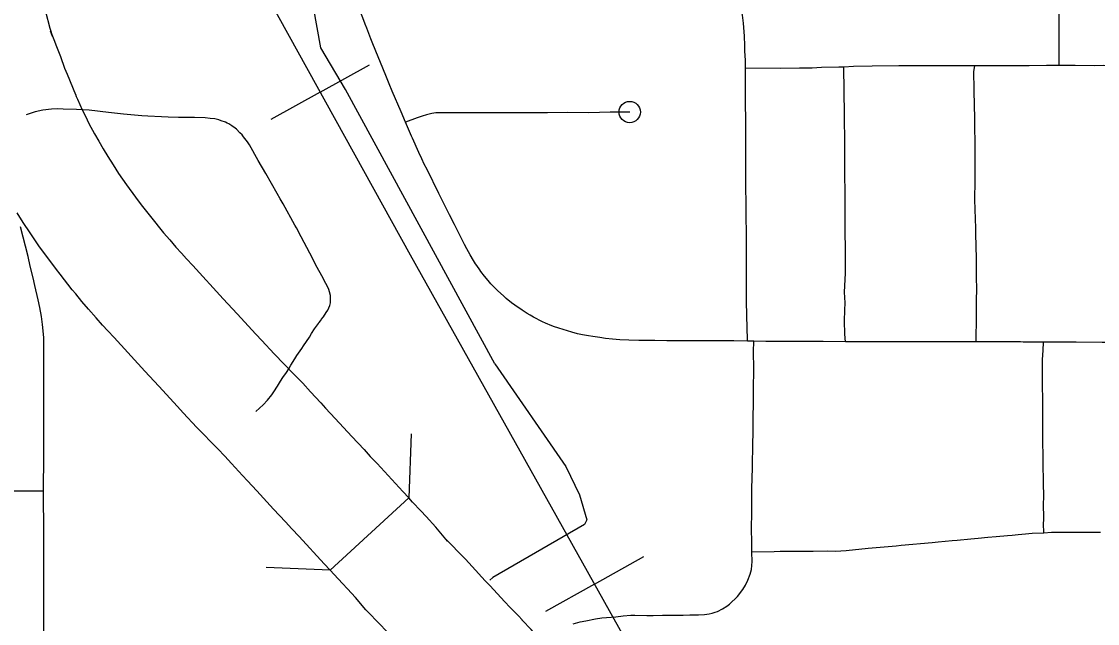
# Model space of a CAD drawing. Extents: x -19 to 366, y -4 to 359.
# Drawn here: x 153.9894 to 154.4668, y 194.6551 to 194.9223 of the extents above; entities that cross this region are included whole.
import ezdxf

# ---------------------------------------------------------------- set-up
doc = ezdxf.new("R2010")
doc.units = 0
for name, color, linetype in [('R_Contour Annot', 7, 'Continuous'), ('R_Striping', 7, 'Continuous'), ('R_Temp Easement', 7, 'Continuous'), ('R_Vert Alg', 7, 'Continuous'), ('R_Water Annot', 7, 'Continuous'), ('Sheet Fence', 7, 'Continuous')]:
    doc.layers.add(name, color=color, linetype=linetype)

msp = doc.modelspace()

# ---------------------------------------------------------------- linework, layer by layer
at = {"layer": 'R_Contour Annot'}
for p, q in [((154.00308, 194.91558), (154.00227, 194.91794)), ((154.11023, 194.76584), (154.11028, 194.76579)), ((154.07647, 194.73264), (154.07652, 194.73259)), ((154.16118, 194.71086), (154.12636, 194.67877)), ((154.17718, 194.693), (154.17836, 194.69171)), ((154.12372, 194.68165), (154.1237, 194.68166)), ((154.14328, 194.65994), (154.14211, 194.66124)), ((154.21158, 194.65666), (154.21156, 194.65668))]:
    msp.add_line(p, q, dxfattribs=at)
for points in [[(153.99704, 194.93985), (154.0001, 194.92675), (154.00202, 194.91932), (154.00308, 194.91558)], [(154.00227, 194.91794), (154.00402, 194.9136), (154.00467, 194.91194), (154.00673, 194.90669), (154.00851, 194.90162), (154.00962, 194.89891)], [(154.00961, 194.89893), (154.01332, 194.88996)], [(154.01329, 194.89001), (154.0137, 194.88904), (154.01421, 194.8878), (154.01633, 194.88315), (154.01773, 194.88027), (154.01933, 194.87707), (154.02178, 194.87244), (154.02364, 194.86915), (154.02563, 194.86571), (154.02767, 194.86236), (154.03002, 194.85863), (154.03249, 194.85486), (154.03601, 194.84974), (154.03998, 194.84432), (154.04249, 194.84096), (154.04368, 194.83943), (154.04892, 194.83281), (154.05005, 194.83141), (154.05245, 194.82853), (154.05515, 194.82535), (154.05791, 194.82215), (154.06035, 194.81947), (154.06261, 194.817), (154.06535, 194.81402), (154.07892, 194.79918), (154.08507, 194.79251), (154.09341, 194.78348), (154.09595, 194.78073), (154.10144, 194.77475), (154.11023, 194.76584)], [(154.07652, 194.73259), (154.06714, 194.7421), (154.06112, 194.74865), (154.05863, 194.75135), (154.05027, 194.76039), (154.04404, 194.76715), (154.03043, 194.78204), (154.02768, 194.78504), (154.02538, 194.78755), (154.02249, 194.79072), (154.01917, 194.79457), (154.01622, 194.79805), (154.01346, 194.80136), (154.01193, 194.80324), (154.00649, 194.81014), (154.00487, 194.81219), (154.00191, 194.81617), (153.99739, 194.82233), (153.99317, 194.82848), (153.99019, 194.83303), (153.98741, 194.83743)], [(154.11028, 194.76579), (154.11424, 194.76175), (154.11763, 194.75793), (154.12217, 194.75303), (154.12434, 194.7507), (154.12861, 194.74609), (154.13592, 194.73816), (154.14145, 194.73227), (154.14415, 194.72927), (154.14714, 194.72612), (154.15855, 194.71371)], [(154.1237, 194.68166), (154.11255, 194.69379), (154.10937, 194.69713), (154.10658, 194.70024), (154.10125, 194.70591), (154.09383, 194.71397), (154.08967, 194.71846), (154.08749, 194.72079), (154.08254, 194.72614), (154.0796, 194.72945), (154.07647, 194.73264)], [(154.15854, 194.71373), (154.16118, 194.71086)], [(154.17836, 194.69171), (154.17319, 194.69785), (154.16887, 194.70257), (154.16652, 194.70509), (154.16287, 194.70903), (154.16118, 194.71086)], [(154.21156, 194.65668), (154.20988, 194.65853), (154.20609, 194.66233), (154.20382, 194.66475), (154.19716, 194.67202), (154.19506, 194.67409), (154.18931, 194.68036), (154.18632, 194.68363), (154.17718, 194.693)], [(154.12636, 194.67877), (154.12372, 194.68165)], [(154.14211, 194.66124), (154.1376, 194.66661), (154.13409, 194.67044), (154.13184, 194.67286), (154.1281, 194.67689), (154.12636, 194.67877)], [(154.1766, 194.62475), (154.1756, 194.62585), (154.17201, 194.62945), (154.16909, 194.63258), (154.16308, 194.63913), (154.16097, 194.6412), (154.15438, 194.64839), (154.15189, 194.65112), (154.14328, 194.65994)], [(154.2175, 194.65018), (154.21549, 194.65238), (154.21158, 194.65666)]]:
    msp.add_lwpolyline(points, dxfattribs=at)
at = {"layer": 'R_Striping'}
for points in [[(154.44982, 194.90273), (154.44985, 194.92479), (154.44978, 194.93817), (154.44978, 194.95555), (154.44976, 194.96251), (154.44967, 194.97742), (154.44965, 194.98596), (154.44965, 194.99391), (154.44958, 195.00483), (154.44959, 195.00781), (154.44957, 195.01542)], [(154.31064, 194.90155), (154.31067, 194.90514), (154.31039, 194.90909), (154.31034, 194.91158), (154.31019, 194.91571), (154.30968, 194.92161), (154.30932, 194.92517), (154.30801, 194.93181), (154.3077, 194.93335), (154.3069, 194.9362), (154.30582, 194.93997)], [(154.1598, 194.87766), (154.15779, 194.88226), (154.1539, 194.89134), (154.15247, 194.89469), (154.15099, 194.89836), (154.14531, 194.91244), (154.14444, 194.91459), (154.14262, 194.91934), (154.1419, 194.92116), (154.14126, 194.92275), (154.13982, 194.92662)], [(154.31154, 194.78044), (154.31139, 194.78703), (154.31122, 194.79106), (154.31117, 194.79203), (154.31107, 194.79791), (154.3111, 194.80225), (154.31108, 194.81084), (154.31107, 194.81981), (154.311, 194.82858), (154.31094, 194.8354), (154.31091, 194.84023), (154.3108, 194.85024), (154.31077, 194.85369), (154.31072, 194.86335), (154.31073, 194.86992), (154.31074, 194.87599), (154.31058, 194.88863), (154.31059, 194.89073), (154.31059, 194.89448), (154.31064, 194.90155)], [(154.35423, 194.90206), (154.35205, 194.90197), (154.34433, 194.9018), (154.34024, 194.90164), (154.33657, 194.90156), (154.33458, 194.90154), (154.32618, 194.90144), (154.31064, 194.90155)], [(154.41233, 194.90257), (154.4007, 194.90263), (154.39118, 194.90257), (154.3855, 194.90257), (154.37872, 194.90258), (154.36689, 194.90247), (154.3586, 194.90225), (154.35423, 194.90206)], [(154.35503, 194.78018), (154.35469, 194.78357), (154.35454, 194.78948), (154.35466, 194.79412), (154.35482, 194.79741), (154.35459, 194.80216), (154.355, 194.81061), (154.35501, 194.8164), (154.35495, 194.82185), (154.35487, 194.82845), (154.3549, 194.83278), (154.3548, 194.84252), (154.35478, 194.84712), (154.35473, 194.8536), (154.35467, 194.86438), (154.35465, 194.86956), (154.35461, 194.87907), (154.35457, 194.88097), (154.35423, 194.90206)], [(154.41304, 194.78014), (154.41312, 194.79165), (154.41317, 194.79717), (154.41326, 194.80503), (154.41319, 194.80735), (154.41309, 194.8171), (154.41286, 194.8281), (154.41283, 194.83054), (154.41254, 194.83878), (154.4124, 194.84333), (154.41248, 194.85159), (154.41253, 194.86101), (154.41246, 194.86661), (154.4125, 194.87014), (154.41234, 194.87371), (154.41232, 194.87918), (154.4121, 194.8914), (154.41213, 194.89435), (154.41188, 194.89793), (154.412, 194.90012), (154.41233, 194.90257)], [(154.44982, 194.90273), (154.44416, 194.90273), (154.43656, 194.90267), (154.42604, 194.90263), (154.42398, 194.90263), (154.41955, 194.90263), (154.41233, 194.90257)], [(154.47746, 194.90255), (154.47327, 194.90268), (154.46933, 194.90271), (154.46536, 194.90268), (154.4569, 194.90273), (154.44982, 194.90273)], [(154.09338, 194.74921), (154.09658, 194.75212), (154.09849, 194.75418), (154.10045, 194.75656), (154.10129, 194.75787), (154.10299, 194.76051), (154.10436, 194.76273), (154.10541, 194.7643), (154.1069, 194.76654), (154.10797, 194.76813), (154.10894, 194.76973), (154.11072, 194.77262), (154.1116, 194.77403), (154.11381, 194.77723), (154.11455, 194.77836), (154.11714, 194.78222), (154.11809, 194.78378), (154.11944, 194.78589), (154.11983, 194.78644), (154.12113, 194.78826), (154.12135, 194.78859), (154.12215, 194.78966), (154.1224, 194.79002), (154.12333, 194.79124), (154.1246, 194.79312), (154.12524, 194.79419), (154.12575, 194.79528), (154.12614, 194.7963), (154.12651, 194.79748), (154.12653, 194.79843), (154.12653, 194.79927), (154.12642, 194.80061), (154.12611, 194.80225), (154.12577, 194.8034), (154.12531, 194.80445), (154.12445, 194.80607), (154.12262, 194.80946), (154.12062, 194.81314), (154.11725, 194.81948), (154.11341, 194.82679), (154.11135, 194.83067), (154.11068, 194.83196), (154.10552, 194.8413), (154.10422, 194.84364), (154.10289, 194.84594), (154.09775, 194.85479), (154.09437, 194.86066), (154.09052, 194.8675), (154.08968, 194.86887), (154.0879, 194.87112), (154.08722, 194.87192), (154.08626, 194.87293), (154.08475, 194.87448), (154.08417, 194.87491), (154.08274, 194.87601), (154.08139, 194.8768), (154.08069, 194.87714), (154.07989, 194.87758), (154.078, 194.87824), (154.07688, 194.87865), (154.07521, 194.87904), (154.07309, 194.87928), (154.07086, 194.87951), (154.06617, 194.87965), (154.06247, 194.87964), (154.05904, 194.87966), (154.05442, 194.87979), (154.05148, 194.87991), (154.04538, 194.88024), (154.04277, 194.88049), (154.03462, 194.88109), (154.02797, 194.88186), (154.01948, 194.88291), (154.01372, 194.8833), (154.00784, 194.88344), (154.00533, 194.88351), (154.00265, 194.88338), (153.9989, 194.8829), (153.99544, 194.88219), (153.99143, 194.88093)], [(154.25926, 194.88211), (154.25059, 194.88206), (154.24584, 194.88187), (154.24094, 194.88181), (154.23177, 194.88187), (154.22277, 194.88182), (154.22081, 194.88178), (154.20762, 194.88175), (154.19937, 194.88176), (154.1863, 194.88177), (154.18516, 194.88177), (154.17856, 194.88173), (154.17493, 194.88175), (154.17316, 194.8817), (154.17143, 194.88152), (154.16915, 194.88093), (154.16711, 194.8803), (154.16501, 194.87949), (154.1598, 194.87766)], [(154.31154, 194.78044), (154.30543, 194.78057), (154.29884, 194.78057), (154.29001, 194.78051), (154.28523, 194.78051), (154.28006, 194.78054), (154.27573, 194.78058), (154.2704, 194.78065), (154.26329, 194.78073), (154.25893, 194.78083), (154.25485, 194.78107), (154.25155, 194.78129), (154.24848, 194.78166), (154.24596, 194.78197), (154.24294, 194.78242), (154.24097, 194.78275), (154.23823, 194.78327), (154.23603, 194.78371), (154.2336, 194.78435), (154.22777, 194.78612), (154.22736, 194.78627), (154.22588, 194.78681), (154.22465, 194.78727), (154.22187, 194.78846), (154.22053, 194.78905), (154.21654, 194.79106), (154.21502, 194.79196), (154.21376, 194.79273), (154.21152, 194.79413), (154.20828, 194.7964), (154.20687, 194.7975), (154.20447, 194.79941), (154.20342, 194.80033), (154.20062, 194.80286), (154.19989, 194.80361), (154.19762, 194.80591), (154.19639, 194.80727), (154.19477, 194.80929), (154.19326, 194.81132), (154.1927, 194.81207), (154.19136, 194.814), (154.19089, 194.81471), (154.18987, 194.81627), (154.1884, 194.8188), (154.18695, 194.8214), (154.18601, 194.82332), (154.18453, 194.82621), (154.18151, 194.83218), (154.17934, 194.83643), (154.17574, 194.84357), (154.17454, 194.84596), (154.16934, 194.85654), (154.1681, 194.85903), (154.16699, 194.86141), (154.16575, 194.86408), (154.16284, 194.87044), (154.16238, 194.87147), (154.1598, 194.87766)], [(153.9992, 194.71384), (153.99921, 194.71985), (153.99922, 194.72359), (153.99924, 194.72691), (153.99928, 194.73417), (153.99928, 194.73749), (153.99928, 194.7428), (153.99924, 194.74813), (153.99922, 194.75204), (153.99922, 194.75614), (153.99923, 194.76116), (153.99923, 194.76364), (153.9993, 194.77073), (153.99932, 194.77468), (153.9993, 194.77878), (153.99922, 194.78197), (153.99869, 194.78779), (153.99823, 194.79142), (153.99757, 194.79533), (153.99683, 194.7988), (153.99531, 194.8051), (153.99452, 194.80859), (153.99325, 194.81377), (153.9923, 194.81798), (153.98899, 194.83116)], [(154.31427, 194.78039), (154.31154, 194.78044)], [(154.31349, 194.68678), (154.31341, 194.69362), (154.3133, 194.69479), (154.31335, 194.69883), (154.31337, 194.70276), (154.31338, 194.71043), (154.31343, 194.71509), (154.31367, 194.72426), (154.3137, 194.72566), (154.31388, 194.73403), (154.31393, 194.73614), (154.31398, 194.73846), (154.31407, 194.74595), (154.31406, 194.74758), (154.31415, 194.75191), (154.31419, 194.75511), (154.31422, 194.75903), (154.31424, 194.76155), (154.31428, 194.76562), (154.31433, 194.76971), (154.31422, 194.77416), (154.31422, 194.77565), (154.31427, 194.78039)], [(154.35503, 194.78018), (154.34516, 194.78023), (154.33881, 194.78025), (154.3322, 194.78026), (154.32812, 194.78028), (154.32358, 194.78032), (154.3196, 194.78028), (154.31427, 194.78039)], [(154.41304, 194.78014), (154.40849, 194.78015), (154.40321, 194.78014), (154.39726, 194.78016), (154.39255, 194.78015), (154.38158, 194.78014), (154.37912, 194.78013), (154.36598, 194.78016), (154.36266, 194.78015), (154.35863, 194.78017), (154.35503, 194.78018)], [(154.44291, 194.77996), (154.4339, 194.78004), (154.43265, 194.78005), (154.42301, 194.7801), (154.41924, 194.78012), (154.41304, 194.78014)], [(154.44296, 194.69526), (154.4429, 194.69965), (154.44293, 194.70097), (154.44295, 194.70266), (154.44292, 194.70747), (154.44296, 194.71186), (154.44287, 194.71714), (154.4428, 194.71939), (154.44276, 194.72464), (154.44269, 194.73008), (154.44259, 194.73511), (154.44259, 194.73737), (154.44258, 194.7411), (154.44258, 194.74423), (154.44252, 194.7511), (154.44251, 194.75223), (154.44246, 194.76314), (154.44245, 194.76737), (154.44246, 194.76864), (154.44242, 194.77235), (154.44276, 194.7763), (154.44291, 194.77996)], [(154.49239, 194.77974), (154.48689, 194.77975), (154.48588, 194.77975), (154.47455, 194.77988), (154.47169, 194.77988), (154.46887, 194.77987), (154.45728, 194.77992), (154.45627, 194.77992), (154.44809, 194.77992), (154.44291, 194.77996)], [(153.9992, 194.71384), (153.99392, 194.71387), (153.98229, 194.71384), (153.97237, 194.71376), (153.96271, 194.71369), (153.95554, 194.71363), (153.95049, 194.71359), (153.94531, 194.71355), (153.93977, 194.7135), (153.93399, 194.71344), (153.92494, 194.71342), (153.91805, 194.71335)], [(153.99924, 194.65177), (153.99926, 194.65494), (153.99929, 194.66091), (153.99936, 194.66414), (153.99931, 194.67395), (153.99927, 194.68058), (153.99924, 194.68736), (153.99929, 194.69427), (153.99923, 194.7004), (153.99918, 194.70828), (153.9992, 194.71384)], [(154.44296, 194.69526), (154.43787, 194.69502), (154.43485, 194.69472), (154.43164, 194.69442), (154.4289, 194.69416), (154.42691, 194.694), (154.42181, 194.6936), (154.41822, 194.69326), (154.4138, 194.69283), (154.41061, 194.69254), (154.40452, 194.69197), (154.4023, 194.69176), (154.39616, 194.69119), (154.3934, 194.69093), (154.37977, 194.68969), (154.37755, 194.68949), (154.37034, 194.68886), (154.36512, 194.68838), (154.35528, 194.68742), (154.35057, 194.68712), (154.34709, 194.68715), (154.34062, 194.68713), (154.33764, 194.68711), (154.33342, 194.6871), (154.32947, 194.68708), (154.32601, 194.68704), (154.32329, 194.68692), (154.31349, 194.68678)], [(154.46808, 194.69549), (154.46602, 194.69544), (154.46429, 194.69546), (154.45865, 194.69546), (154.45598, 194.69545), (154.45377, 194.69546), (154.45176, 194.69547), (154.44977, 194.69548), (154.44856, 194.69546), (154.44641, 194.69543), (154.44296, 194.69526)], [(154.2342, 194.65502), (154.23726, 194.65583), (154.2398, 194.65637), (154.24413, 194.65714), (154.24682, 194.6576), (154.25303, 194.65807), (154.25641, 194.65856), (154.25972, 194.65874), (154.26145, 194.65874), (154.26692, 194.6587), (154.26962, 194.65871), (154.27386, 194.65876), (154.2798, 194.65877), (154.28302, 194.65883), (154.286, 194.65889), (154.28972, 194.65896), (154.29241, 194.65908), (154.29446, 194.6594), (154.29585, 194.65971), (154.29717, 194.66008), (154.29813, 194.6605), (154.30044, 194.66162), (154.30237, 194.66278), (154.30352, 194.66374), (154.30703, 194.66704), (154.30853, 194.66895), (154.3089, 194.66941), (154.30944, 194.67026), (154.31057, 194.67213), (154.31171, 194.67429), (154.31272, 194.67702), (154.31334, 194.6791), (154.31357, 194.68257), (154.31349, 194.68678)]]:
    msp.add_lwpolyline(points, dxfattribs=at)
msp.add_circle((154.25926, 194.88211), 0.00473, dxfattribs=at)
at = {"layer": 'R_Temp Easement'}
for points in [[(154.19944, 194.77043), (154.13321, 194.89206), (154.12227, 194.91066), (154.11596, 194.94529)], [(154.19944, 194.77043), (154.23097, 194.72484), (154.23699, 194.71229), (154.24018, 194.70107), (154.23922, 194.69899), (154.19854, 194.67548), (154.19712, 194.67437)]]:
    msp.add_lwpolyline(points, dxfattribs=at)
at = {"layer": 'R_Vert Alg'}
for points in [[(154.16234, 194.73924), (154.16118, 194.71086)], [(154.12636, 194.67877), (154.09798, 194.67993)]]:
    msp.add_lwpolyline(points, dxfattribs=at)
at = {"layer": 'R_Water Annot'}
for p, q in [((154.12192, 194.89094), (154.1438, 194.90304)), ((154.12192, 194.89094), (154.10004, 194.87885)), ((154.24365, 194.67258), (154.26546, 194.68479)), ((154.24365, 194.67258), (154.22183, 194.66037))]:
    msp.add_line(p, q, dxfattribs=at)
for points in [[(153.82089, 195.43242), (153.85739, 195.36963), (153.94062, 195.22089), (154.06212, 194.99912), (154.16182, 194.81876), (154.27799, 194.61123), (154.29401, 194.58541), (154.3127, 194.55824), (154.33273, 194.52885), (154.367, 194.48966), (154.39905, 194.45181), (154.44089, 194.41039), (154.67767, 194.18772), (154.69993, 194.16501), (154.71595, 194.14898), (154.73509, 194.12582), (154.75334, 194.09732), (154.77247, 194.06971), (154.79873, 194.01939), (154.82811, 193.94992), (154.91401, 193.74417), (154.99769, 193.54333)], [(154.00994, 195.09436), (154.06212, 194.99912), (154.16182, 194.81876), (154.27799, 194.61123), (154.29401, 194.58541), (154.3127, 194.55824), (154.33273, 194.52885), (154.367, 194.48966), (154.39905, 194.45181), (154.44089, 194.41039), (154.67767, 194.18772), (154.69993, 194.16501), (154.71595, 194.14898), (154.73509, 194.12582), (154.74621, 194.10846)]]:
    msp.add_lwpolyline(points, dxfattribs=at)
at = {"layer": 'Sheet Fence'}
for points in [[(156.50946, 189.3937), (156.44759, 191.65634), (156.2114, 200.27623), (155.97446, 208.89626), (155.73678, 217.51643), (155.49836, 226.13674), (155.2592, 234.75719), (155.01929, 243.37778), (154.77865, 251.9985), (154.53727, 260.61937), (154.29515, 269.24038), (154.0523, 277.86152), (153.80871, 286.48281), (153.56438, 295.10424), (153.31933, 303.72581), (153.07354, 312.34752), (152.82702, 320.96938), (152.57978, 329.59137), (152.3318, 338.21351), (152.0831, 346.83579)], [(154.11585, 1.87092), (153.9063, 10.48743), (153.69602, 19.10409), (153.48501, 27.72087), (153.27327, 36.3378), (153.0608, 44.95486), (152.84759, 53.57206), (152.63366, 62.1894), (152.419, 70.80688), (152.20362, 79.42449), (151.98751, 88.04225), (151.77068, 96.66014), (151.55312, 105.27817), (151.33484, 113.89634), (151.11584, 122.51465), (150.89612, 131.13311), (150.67568, 139.7517), (150.45452, 148.37043), (150.23264, 156.98931), (150.01005, 165.60832), (149.78674, 174.22748), (149.56272, 182.84677), (149.33799, 191.46621), (149.11254, 200.0858), (148.88638, 208.70552), (148.65952, 217.32539), (148.43194, 225.9454), (148.20366, 234.56555), (147.97466, 243.18584), (147.74497, 251.80628), (147.51457, 260.42687), (147.28346, 269.04759), (147.05165, 277.66846), (146.81914, 286.28948), (146.58593, 294.91064), (146.35202, 303.53194), (146.11742, 312.15339), (145.88211, 320.77499), (145.64611, 329.39673), (145.40941, 338.01861), (145.17202, 346.64065)], [(0, 189.51617), (7.11214, 189.52059), (14.22427, 189.53386), (21.33637, 189.55597), (28.44845, 189.58693), (35.56048, 189.62672), (42.67245, 189.67537), (49.78436, 189.73285), (56.89619, 189.79918), (64.00793, 189.87436), (71.11958, 189.95838), (78.23111, 190.05124), (85.34253, 190.15294), (92.45381, 190.26349), (99.56495, 190.38288), (106.67593, 190.51112), (113.78675, 190.6482), (120.89739, 190.79412), (128.00785, 190.94888), (135.11811, 191.11248), (142.22816, 191.28493), (149.33799, 191.46621), (156.44759, 191.65634), (163.55694, 191.85531), (170.66605, 192.06312), (177.77489, 192.27977), (184.88345, 192.50526), (191.99173, 192.73959), (199.09971, 192.98276), (206.20739, 193.23477), (213.31474, 193.49561), (220.42177, 193.7653), (227.52845, 194.04382), (234.63479, 194.33118), (241.74076, 194.62738), (248.84635, 194.93241), (255.95157, 195.24628), (263.05638, 195.56898), (270.16079, 195.90052), (277.26478, 196.24089), (284.36834, 196.5901), (291.47147, 196.94814), (298.57414, 197.31501), (305.67635, 197.69072), (312.77809, 198.07525), (319.87934, 198.46862), (326.9801, 198.87082), (334.08035, 199.28185), (341.18009, 199.7017)]]:
    msp.add_spline(points, degree=3, dxfattribs=at)

doc.saveas('drawing.dxf')
